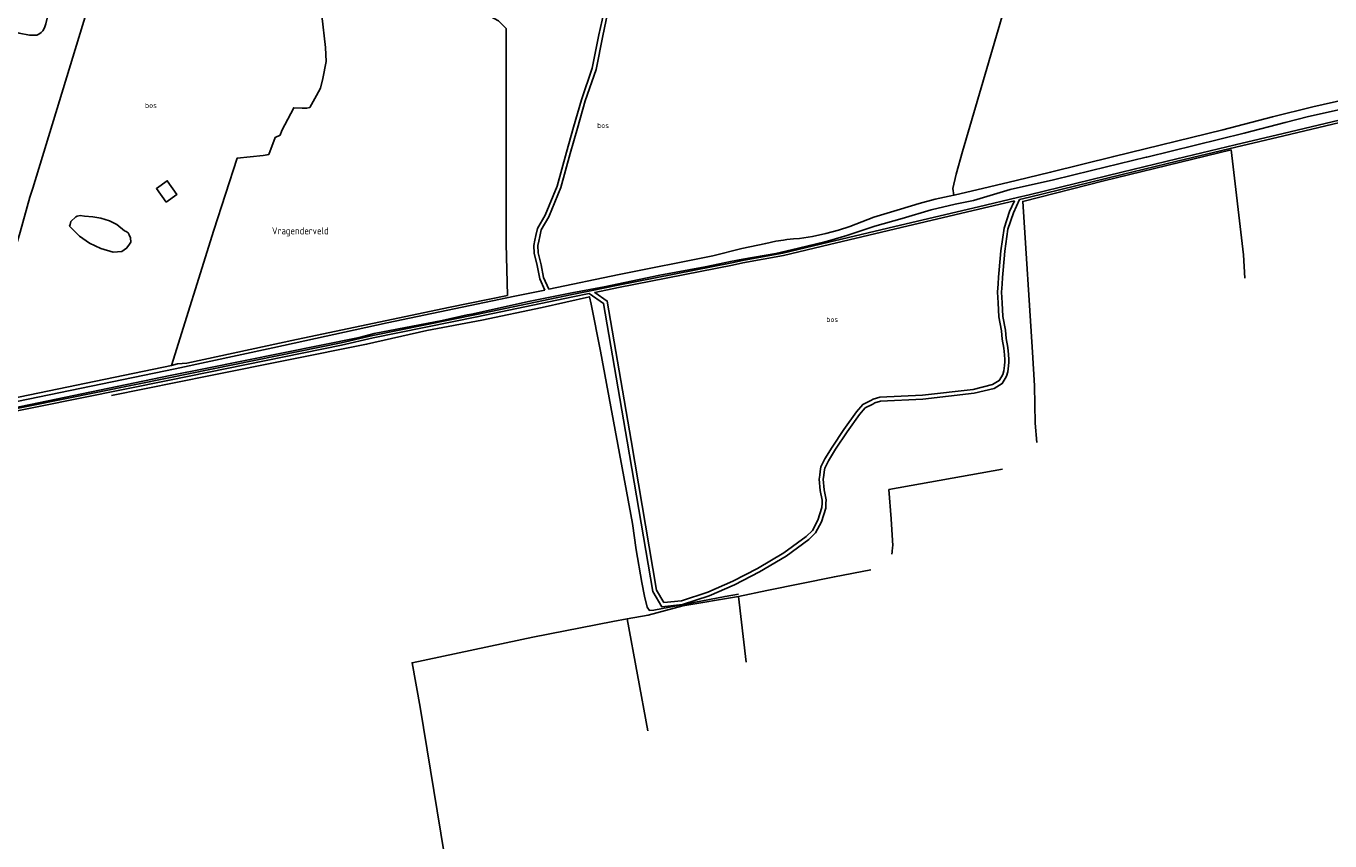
# Model space of a CAD drawing. Header units: metres. Extents: x 226218 to 240385, y 439369 to 449677.
# Tile 315 of 353: x 238260 to 238910, y 446120 to 446526. Entities that reach past the tile are written whole.
import ezdxf

# ---------------------------------------------------------------- set-up
doc = ezdxf.new("R2010")
doc.units = ezdxf.units.M
doc.header["$MEASUREMENT"] = 0
for name, color, linetype in [('CULTUURAANDUIDING', 253, 'Continuous'), ('DAKRAND-BYG', 4, 'Continuous'), ('HOUTWAL', 253, 'Continuous'), ('INSTEEKSLOOT', 153, 'Continuous'), ('KANTVERH', 253, 'Continuous'), ('KANTWATER', 153, 'Continuous'), ('OVLIJNOBJ', 253, 'Continuous'), ('RASTER', 253, 'Continuous'), ('STREEKNAAM', 253, 'Continuous')]:
    doc.layers.add(name, color=color, linetype=linetype)
doc.styles.get("Standard").update_dxf_attribs({"font": 'iso.shx'})

msp = doc.modelspace()

# ---------------------------------------------------------------- linework, layer by layer
at = {"layer": 'DAKRAND-BYG'}
msp.add_lwpolyline([(238329.95, 446438.15), (238325.13, 446444.89), (238330.49, 446448.73), (238335.32, 446441.99), (238329.95, 446438.15)], dxfattribs=at)
at = {"layer": 'HOUTWAL'}
for points in [[(238381.09, 446461.85), (238384.22, 446470.33), (238386.72, 446471.46), (238387.52, 446473.79), (238393.49, 446485.12), (238397.7, 446484.86), (238399.95, 446484.88), (238401.47, 446485.25), (238404.81, 446491.18), (238406.74, 446494.79), (238407.94, 446499.67), (238409.66, 446508.11), (238409.22, 446515.16), (238405.62, 446547.12), (238402.78, 446563.22)], [(238499.2, 446524.63), (238499.31, 446417.29), (238499.88, 446391.54)], [(238572.83, 446234.95), (238608.29, 446241.77), (238614.98, 446242.9)]]:
    msp.add_lwpolyline(points, dxfattribs=at)
at = {"layer": 'INSTEEKSLOOT'}
msp.add_line((238689.76, 446294.97), (238746.37, 446305.09), dxfattribs=at)
at = {"layer": 'KANTVERH'}
for points in [[(238548.77, 446579.31), (238547.96, 446574.62), (238548.15, 446568.3), (238549.89, 446560.65), (238550.2, 446546.17), (238547.84, 446532.4), (238545.49, 446521.39), (238542.14, 446504.75), (238536.71, 446489.12), (238532.82, 446475.49), (238529.27, 446462.93), (238524.59, 446446.07), (238518.7, 446431.67), (238514.84, 446424.98), (238514.01, 446421.42), (238513.55, 446419.16), (238513.05, 446416.58), (238513.24, 446412.62), (238514.74, 446406.5)], [(238275.07, 446547.59), (238269.98, 446526.87), (238269.37, 446524.82), (238268.52, 446523.46), (238267.68, 446522.61), (238266.57, 446521.78), (238265.48, 446521.21), (238261.96, 446521.3), (238256.67, 446522.19), (238238.01, 446527.55), (238213.43, 446533.33), (238207.65, 446534.52), (238201.86, 446534.55), (238197.82, 446533.91), (238195.94, 446532.13), (238194.99, 446530.83), (238187.19, 446504.15), (238173.17, 446459.89), (238132.48, 446332.67), (238132.15, 446331.34)], [(238549.81, 446532.04), (238547.43, 446520.9)], [(238547.43, 446520.9), (238544.08, 446504.21), (238538.61, 446488.5), (238534.74, 446474.94), (238531.2, 446462.39), (238526.48, 446445.42), (238520.49, 446430.79), (238516.72, 446424.24), (238515.96, 446421), (238515.49, 446418.71), (238515.06, 446416.44), (238515.23, 446412.9), (238516.7, 446406.92), (238517.91, 446400.57), (238520.47, 446394.72)], [(238771.88, 446449.21), (238790.72, 446453.79), (238817.92, 446460.44), (238818.3, 446460.47), (238866.77, 446472.47), (238887.2, 446477.69), (238898.83, 446480.74), (238910.15, 446483.3), (238924.21, 446486.42), (238965.62, 446495.61), (238978.69, 446498.64), (238984.89, 446499.31), (238991.2, 446499.2), (238991.48, 446499.13)], [(238060.87, 446294.9), (238127.19, 446308.85), (238185.56, 446321.15), (238243.09, 446332.79), (238331.36, 446350.67), (238417.06, 446368.09), (238432.83, 446371.77), (238484.46, 446382.15), (238532.17, 446392.06), (238541.19, 446393.91), (238554.98, 446396.74), (238611.7, 446407.89), (238616.95, 446408.98), (238637.07, 446412.76), (238660.02, 446418.24), (238695.69, 446426.66), (238734.46, 446435.73), (238753.92, 446440.4), (238759.65, 446441.77), (238805.82, 446452.97), (238833.23, 446459.67), (238862.33, 446466.57), (238886.29, 446472.31), (238960.17, 446489.86)], [(238520.47, 446394.72), (238555.62, 446402.05), (238602.12, 446411.3), (238616.6, 446414.96), (238628.54, 446417.59), (238633.5, 446418.66), (238637.35, 446419.16), (238639.03, 446419.47), (238642.44, 446419.85), (238645.28, 446419.93), (238651.81, 446420.93), (238658.46, 446422.42), (238664.82, 446424.19), (238670.47, 446426.03), (238682.42, 446430.6), (238695.66, 446434.59), (238704.89, 446437.41), (238712.87, 446439.62), (238722.22, 446441.58), (238722.33, 446441.6), (238739.9, 446445.7), (238753.28, 446448.96), (238770.36, 446452.97), (238801.86, 446460.84), (238856.14, 446474.18), (238880.89, 446480.64), (238901.05, 446485.51), (238918.01, 446489.34)], [(238749.08, 446353.66), (238749.37, 446356.59), (238749.55, 446358.47), (238749.64, 446359.79), (238749.43, 446362.17), (238749.12, 446365.73), (238748.25, 446370.15), (238747.98, 446374.3), (238746.62, 446381.19), (238746.3, 446388.04), (238745.93, 446393.26), (238746.25, 446397.24), (238746.43, 446400.52), (238746.81, 446404.21), (238747.66, 446413.62), (238749.17, 446424.65), (238751.86, 446432.76), (238754.98, 446439.41), (238759.93, 446440.6), (238806.1, 446451.81), (238833.51, 446458.5), (238862.61, 446465.4), (238886.57, 446471.14), (238960.46, 446488.69)], [(238230.94, 446330.88), (238331.99, 446351.84), (238349.57, 446355.29), (238426.1, 446370.77), (238433.54, 446372.67), (238467.35, 446379.14), (238479.92, 446381.92), (238482.02, 446382.34), (238511.22, 446388.79), (238531.9, 446392.92), (238548.11, 446395.97), (238575.82, 446401.71), (238598.36, 446405.88), (238611.07, 446408.53), (238617.19, 446409.68), (238633.55, 446412.59), (238641.43, 446414.33), (238657.94, 446418.28), (238660.42, 446419.01), (238668.98, 446421.56), (238682.93, 446426.12), (238696.45, 446430.01), (238711, 446434.26), (238722.95, 446437.08), (238732, 446438.9), (238750.27, 446444.32), (238771.88, 446449.21)], [(238752.49, 446438.82), (238734.74, 446434.56), (238695.96, 446425.49), (238660.3, 446417.07), (238637.32, 446411.58), (238617.2, 446407.81), (238611.93, 446406.71), (238555.22, 446395.56), (238543.35, 446393.13), (238549.64, 446388.81), (238561.49, 446319.38), (238574.19, 446244.89), (238577.84, 446238.77), (238586.6, 446239.65), (238599.67, 446243.94), (238612.09, 446249.32), (238624.46, 446255.75), (238637.58, 446263.51), (238648.7, 446271.68), (238651.78, 446274.64), (238654.46, 446279.77), (238656.46, 446286.13), (238656.56, 446288.24), (238656.61, 446289.64), (238655.66, 446294.53), (238655.17, 446300.17), (238655.42, 446302.12), (238655.62, 446304.03), (238655.98, 446306.28), (238658.01, 446310.25), (238661.57, 446316.16), (238667.46, 446324.85)], [(238746.27, 446369.9), (238745.99, 446374.04), (238744.63, 446380.95), (238744.3, 446387.9), (238743.92, 446393.27), (238744.25, 446397.35), (238744.43, 446400.67), (238744.83, 446404.46), (238745.67, 446413.86), (238747.21, 446425.09), (238750, 446433.5), (238752.49, 446438.82)], [(238514.74, 446406.5), (238515.99, 446399.98), (238518.47, 446394.31)], [(238243.33, 446331.62), (238331.6, 446349.5), (238417.3, 446366.91), (238433.1, 446370.6), (238484.69, 446380.97), (238532.42, 446390.89), (238540.64, 446392.57), (238547.81, 446387.64), (238559.51, 446319.05), (238572.28, 446244.19), (238576.77, 446236.65), (238587.01, 446237.68), (238600.39, 446242.07), (238612.94, 446247.5), (238625.45, 446254.01), (238638.69, 446261.84), (238649.99, 446270.15), (238653.4, 446273.43), (238656.32, 446278.99), (238658.45, 446285.78), (238658.55, 446288.08), (238658.61, 446289.8), (238657.64, 446294.82), (238657.18, 446300.13)], [(238383.09, 446365.61), (238440.02, 446377.94), (238503.61, 446391.21), (238518.47, 446394.31)], [(238667.46, 446324.85), (238673.7, 446333.61), (238676.83, 446337.34), (238680.9, 446339.25), (238682.11, 446339.94), (238685.29, 446340.91), (238706.67, 446341.96), (238731.91, 446344.89), (238741.46, 446347.22), (238744.87, 446349.21), (238745.97, 446351.2), (238746.56, 446352.26), (238747.11, 446354.06), (238747.38, 446356.78), (238747.55, 446358.6), (238747.63, 446359.77), (238747.44, 446361.99), (238747.14, 446365.45), (238746.27, 446369.9)], [(238129.9, 446315.76), (238130.92, 446314.67), (238131.98, 446314.24), (238133.22, 446314.25), (238134.5, 446314.41), (238136.39, 446314.7), (238148.13, 446316.99), (238178.38, 446323.12), (238215.76, 446330.86), (238250.76, 446337.89), (238334.49, 446355.16), (238383.09, 446365.61)], [(238657.18, 446300.13), (238657.41, 446301.92), (238657.6, 446303.79), (238657.9, 446305.65), (238659.72, 446309.22), (238663.27, 446315.09), (238669.07, 446323.66), (238675.3, 446332.41), (238678.08, 446335.72), (238681.82, 446337.48), (238682.9, 446338.09), (238685.63, 446338.93), (238706.82, 446339.97), (238732.26, 446342.91), (238742.22, 446345.35), (238746.35, 446347.76), (238747.72, 446350.23), (238748.41, 446351.48), (238749.08, 446353.66)]]:
    msp.add_lwpolyline(points, dxfattribs=at)
at = {"layer": 'KANTWATER'}
msp.add_lwpolyline([(238312.29, 446418.11), (238311.39, 446416.63), (238310.21, 446415.18), (238307.86, 446413.46), (238303.63, 446413.21), (238297.44, 446414.97), (238291.8, 446417.6), (238286.82, 446421.14), (238281.81, 446426.19), (238282.19, 446427.04), (238282.49, 446428.42), (238284.96, 446430.82), (238285.67, 446431.2), (238287.17, 446431.42), (238289.34, 446431.19), (238293.4, 446430.76), (238297.43, 446430.12), (238301.7, 446428.85), (238305.46, 446426.9), (238309.13, 446423.79), (238310.01, 446423.51), (238310.96, 446422.82), (238311.54, 446421.75), (238312.13, 446420.26), (238312.29, 446418.11)], dxfattribs=at)
at = {"layer": 'OVLIJNOBJ'}
msp.add_line((238263.59, 446445.06), (238290.19, 446532.07), dxfattribs=at)
for points in [[(238788.59, 446672.09), (238773.98, 446622.71), (238762.53, 446585.49), (238747.04, 446533.53), (238726.55, 446463.34), (238723.45, 446451.98), (238721.7, 446444.88), (238722.22, 446441.58)], [(238446.31, 446556.66), (238462.21, 446547.31), (238476.79, 446538.49), (238495.43, 446528.41), (238499.2, 446524.63)], [(238231.33, 446339.12), (238234.85, 446336.45), (238237.75, 446337.13), (238332.6, 446356.77), (238353.61, 446424.21), (238365.23, 446459.93), (238378.19, 446461.35), (238380.21, 446461.72), (238381.09, 446461.85)], [(238860.38, 446464.16), (238866.43, 446411.8), (238867.13, 446400.29)], [(238302.76, 446341.82), (238352.04, 446351.79), (238429.72, 446367.33), (238459.77, 446374.13), (238487.23, 446379.37), (238517.14, 446385.66), (238540.77, 446390.98), (238541.53, 446387.3), (238546.2, 446363.96), (238562.21, 446278.03), (238563.98, 446264.97), (238566.88, 446248.77), (238568.14, 446241.84), (238569.55, 446236.5), (238570.66, 446234.76), (238572.83, 446234.95)], [(238689.76, 446294.97), (238690.94, 446280.37), (238691.79, 446266.99), (238691.7, 446266.24), (238691.54, 446264.04), (238691.38, 446262.79)], [(238559.58, 446230.69), (238552.43, 446229.36), (238512.48, 446221.43), (238452.38, 446208.78), (238456.4, 446186.7), (238468.41, 446113.72)]]:
    msp.add_lwpolyline(points, dxfattribs=at)
at = {"layer": 'RASTER'}
for points in [[(238860.38, 446464.16), (238796.99, 446448.75), (238756.51, 446438.5), (238761.36, 446363.44), (238762.39, 446346.68)], [(238196.57, 446331.54), (238231.33, 446339.12), (238243.92, 446379.17), (238257.3, 446423.19), (238262.13, 446440.63), (238263.59, 446445.06)], [(238332.6, 446356.77), (238335.58, 446357.53), (238340.21, 446357.89), (238394.89, 446369.71), (238471.33, 446385.78), (238499.88, 446391.54)], [(238762.39, 446346.68), (238762.71, 446328.11), (238763.55, 446318.48)], [(238615.01, 446241.7), (238629.13, 446244.79), (238662.77, 446251.58), (238680.8, 446254.95)], [(238569.87, 446174.78), (238559.58, 446230.69), (238569.94, 446232.4), (238587.19, 446237.07), (238615.01, 446241.7), (238618.81, 446209.01)]]:
    msp.add_lwpolyline(points, dxfattribs=at)

# ---------------------------------------------------------------- texts
at = {"layer": 'CULTUURAANDUIDING'}
for p in [(238319.4, 446485.04), (238544.59, 446475.05), (238658.7, 446378.44)]:
    msp.add_text('bos', height=2.5, dxfattribs=at).set_placement(p)
at = {"layer": 'STREEKNAAM'}
msp.add_text('Vragenderveld', height=3.5, dxfattribs=at).set_placement((238382.63, 446422.09))

doc.saveas('drawing.dxf')
